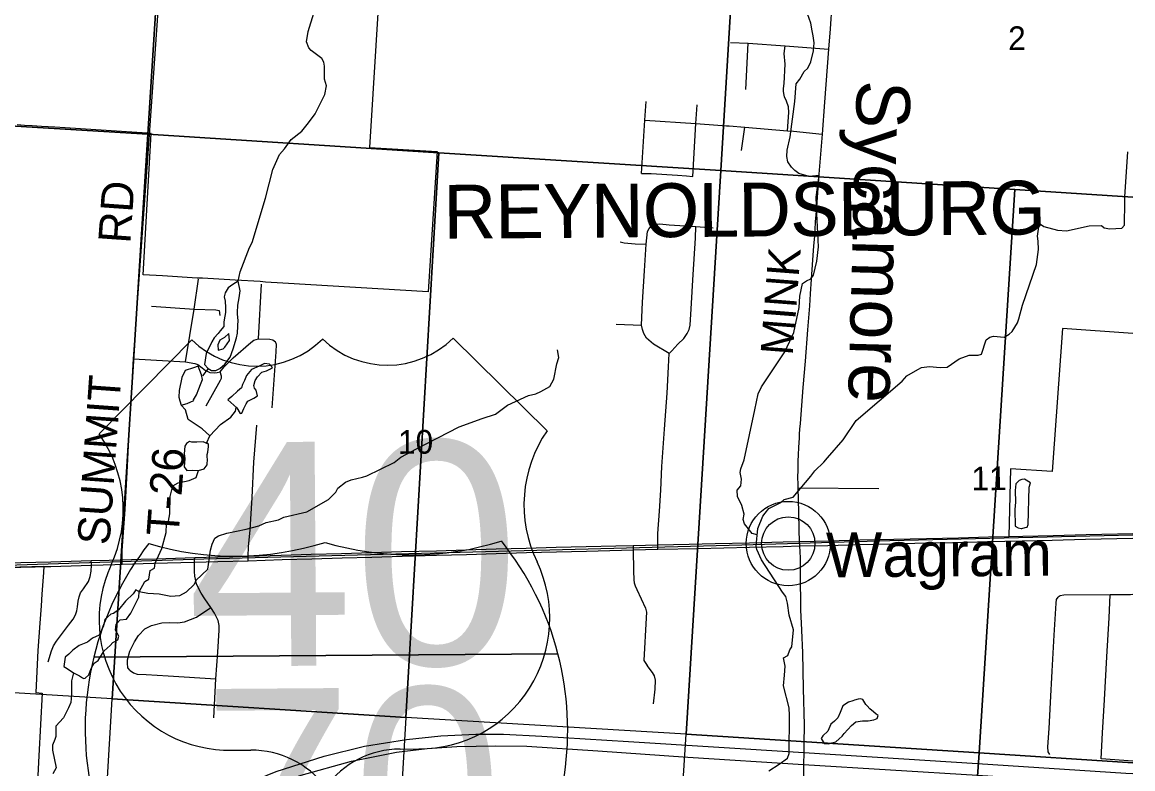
# Model space of a CAD drawing. Extents: x 114604 to 551442, y 316898 to 567001.
# Drawn here: x 274490 to 284848, y 383083 to 390045 of the extents above; entities that cross this region are included whole.
import ezdxf

# ---------------------------------------------------------------- set-up
doc = ezdxf.new("R2010")
doc.units = 0
for name, color, linetype in [('_CIVIL_CONSTRUCTION', 7, 'Continuous'), ('GE_P_Alignment', 7, 'Continuous'), ('GE_P_Alignment_1000_Bearings', 7, 'Continuous'), ('GE_P_Alignment_1000_Cardinal_Points', 7, 'Continuous'), ('GE_P_Alignment_1000_Stations', 7, 'Continuous'), ('GE_P_Alignment_100_Stations', 7, 'Continuous'), ('GE_P_Alignment_500_Bearings', 7, 'Continuous'), ('GE_P_Alignment_500_Cardinal_Points', 7, 'Continuous'), ('GE_P_Alignment_500_Stations', 7, 'Continuous'), ('GE_X_Alignment', 7, 'Continuous'), ('MT_X_Edge_Line', 7, 'Continuous'), ('PM_P_Cells', 7, 'Continuous'), ('PM_P_CL_Double_Solid', 7, 'Continuous'), ('PM_P_Crosswalk', 7, 'Continuous'), ('PM_P_Stop_Line', 7, 'Continuous'), ('PM_X_Dotted_Line', 7, 'Continuous'), ('PV_X_Curb', 7, 'Continuous'), ('RD_X_RR_1', 7, 'Continuous'), ('SH_Named_Boundary', 7, 'Continuous'), ('SN_P_Signs', 7, 'Continuous')]:
    doc.layers.add(name, color=color, linetype=linetype)

msp = doc.modelspace()

# ---------------------------------------------------------------- linework, layer by layer
at = {"layer": 'GE_P_Alignment'}
for p, q in [((275158, 384125), (279487, 384156)), ((279487, 384156), (275158, 384125)), ((279487, 384156), (275158, 384125))]:
    msp.add_line(p, q, dxfattribs=at)
for centre, start, end in [((278117, 387891), 253.4246, 287.4065), ((276765, 383447), 14.6089, 38.7466), ((277890, 383455), 142.0845, 166.2221), ((276473, 387879), 253.4246, 287.4064), ((277890, 383455), 166.2221, 258.8785), ((276765, 383447), 281.9525, 14.6089)]:
    msp.add_arc(centre, 2813, start, end, dxfattribs=at)
at = {"layer": 'GE_P_Alignment_1000_Bearings'}
msp.add_lwpolyline([(267424, 384761), (268526, 384796), (276184, 385041), (281201, 385171), (282582, 385212), (284848, 385265)], dxfattribs=at)
at = {"layer": 'GE_P_Alignment_1000_Cardinal_Points'}
for p, q in [((281238, 389418), (281262, 389849)), ((281198, 388849), (281230, 389068)), ((276693, 387093), (276723, 387604)), ((280029, 387230), (280266, 387221)), ((281723, 385704), (282478, 385697)), ((284848, 383156), (284553, 383175))]:
    msp.add_line(p, q, dxfattribs=at)
for points in [[(275677, 388995), (275784, 390510), (275864, 391867)], [(281097, 389857), (281262, 389849), (281607, 389824), (282009, 389794)], [(281629, 389032), (281641, 389204), (281636, 389256), (281617, 389309), (281601, 389349), (281595, 389366), (281593, 389381), (281591, 389401), (281591, 389428), (281595, 389475), (281606, 389654), (281598, 389752), (281607, 389824)], [(280265, 388635), (280296, 389131), (280308, 389305)], [(280744, 388608), (280774, 389102), (280784, 389275)], [(280296, 389131), (280774, 389102), (280978, 389085), (281060, 389080)], [(281060, 389080), (281083, 389078), (281230, 389068), (281629, 389032), (281684, 389029), (281950, 389000)], [(275424, 384991), (275424, 385033), (275424, 385118), (275450, 385500), (275472, 385910), (275492, 386283), (275515, 386685), (275529, 386907), (275677, 388995)], [(280265, 388635), (280357, 388633), (280602, 388618), (280685, 388613), (280744, 388608)], [(280523, 386955), (280377, 387044), (280312, 387099), (280287, 387144), (280275, 387181), (280266, 387221), (280274, 387435), (280293, 387726), (280308, 387976), (280321, 388093), (280336, 388122), (280359, 388146), (280386, 388159), (280436, 388164), (280523, 388156)], [(280418, 385130), (280417, 385172), (280418, 385277), (280433, 385487), (280445, 385683), (280457, 385901), (280481, 386250), (280504, 386587), (280519, 386833), (280523, 386955), (280549, 386981), (280606, 387044), (280661, 387095), (280693, 387141), (280709, 387181), (280719, 387221), (280729, 387373), (280749, 387694), (280769, 388030), (280773, 388140)], [(280523, 388156), (280773, 388140), (280933, 388129)], [(280067, 387998), (280104, 387988), (280207, 387978), (280308, 387976)], [(276012, 386877), (276094, 387370), (276135, 387649)], [(275697, 387397), (276094, 387370), (276295, 387363), (276327, 387356), (276332, 387310)], [(284848, 387143), (284191, 387188), (284097, 385857), (283707, 385882), (283693, 385249)], [(275529, 386907), (276012, 386877), (276101, 386863), (276127, 386852), (276170, 386823), (276201, 386798), (276221, 386787), (276241, 386778), (276281, 386776), (276308, 386779), (276336, 386786), (276375, 386832), (276457, 386916), (276624, 387059), (276652, 387081), (276693, 387093), (276801, 387089), (276829, 387083), (276854, 387065)], [(276823, 386449), (276859, 386971), (276863, 387040), (276854, 387065)], [(276205, 386467), (276339, 386707), (276349, 386725), (276349, 386745), (276336, 386786)], [(276599, 385024), (276598, 385067), (276602, 385152), (276617, 385313), (276634, 385614), (276652, 385943), (276678, 386289)], [(280187, 385167), (280188, 385126), (280191, 384930), (280193, 384845), (280198, 384816), (280208, 384789), (280223, 384754), (280304, 384581), (280312, 384545), (280311, 384491), (280287, 384092), (280318, 384046)], [(274733, 384082), (274762, 384184), (274781, 384231), (274810, 384275), (274923, 384423), (274964, 384479), (274986, 384519), (275000, 384556), (275007, 384595), (275013, 384646), (275021, 384687), (275035, 384723), (275061, 384762), (275107, 384829), (275123, 384875), (275132, 384926), (275135, 384982), (275134, 385025)], [(276276, 383558), (276295, 383922), (276314, 384170), (276328, 384375), (276328, 384420), (276317, 384467), (276283, 384534), (276250, 384586), (276194, 384669), (276158, 384722), (276131, 384773), (276116, 384809), (276101, 384879), (276096, 384924), (276097, 385011), (276099, 385053)], [(284075, 383218), (284060, 383241), (284057, 383288), (284068, 383458), (284081, 383702), (284096, 383993), (284114, 384330), (284132, 384627), (284137, 384661), (284152, 384685)], [(284848, 384710), (284826, 384704), (284775, 384704), (284636, 384705), (284204, 384702), (284172, 384696), (284152, 384685)], [(284553, 383175), (284566, 383418), (284585, 383725), (284605, 384127), (284627, 384491), (284636, 384705)], [(275496, 384001), (275475, 384025), (275471, 384067), (275473, 384099), (275494, 384179), (275536, 384266), (275576, 384326), (275635, 384387), (275696, 384420), (275793, 384444), (275863, 384447), (275943, 384445), (276004, 384454), (276117, 384497), (276250, 384586)], [(275496, 384001), (275529, 383978), (275561, 383966), (275646, 383963), (275850, 383951), (276295, 383922)], [(280379, 383690), (280394, 383827), (280396, 383909), (280387, 383949), (280368, 383980), (280318, 384046)]]:
    msp.add_lwpolyline(points, dxfattribs=at)
at = {"layer": 'GE_P_Alignment_1000_Stations'}
msp.add_line((274610, 384967), (274674, 384969), dxfattribs=at)
for points in [[(274674, 384969), (274758, 384971), (275039, 384979), (275135, 384982), (275354, 384988), (275424, 384991), (275717, 385000), (276097, 385011), (276314, 385016), (276599, 385024), (276915, 385034), (277192, 385042), (277474, 385050), (277751, 385058), (278034, 385067), (278354, 385074), (278634, 385083), (278912, 385092), (279192, 385100), (279472, 385108), (279752, 385114), (280188, 385126), (280418, 385130), (280794, 385139), (281273, 385150), (281588, 385157), (281740, 385161), (282005, 385167), (282294, 385174), (282612, 385182), (282915, 385189), (283215, 385195), (283493, 385202), (283817, 385210), (284096, 385216), (284406, 385224), (284698, 385231), (284848, 385235)], [(275134, 385025), (275302, 385030), (275424, 385033), (275598, 385038), (275740, 385042), (276099, 385053), (276314, 385059), (276598, 385067), (276906, 385076), (277186, 385084), (277467, 385092), (277749, 385100), (278029, 385109), (278354, 385117), (278629, 385125), (278909, 385134), (279190, 385142), (279471, 385149), (279749, 385157), (280026, 385163), (280187, 385167), (280417, 385172), (280712, 385179), (280954, 385184), (281272, 385192), (281586, 385200), (281736, 385204), (282013, 385210), (282302, 385217), (282620, 385224), (282925, 385231), (283223, 385238), (283501, 385245), (283693, 385249), (283822, 385252), (284104, 385259), (284414, 385267), (284705, 385273), (284848, 385277)], [(270154, 384889), (270305, 384893), (270452, 384897), (270758, 384906), (271039, 384914), (271313, 384922), (271595, 384930), (271877, 384937), (272157, 384945), (272442, 384951), (272716, 384959), (273024, 384967), (273356, 384976), (273636, 384983), (273903, 384990), (274191, 384998), (274478, 385007), (274758, 385014), (275039, 385022), (275134, 385025)], [(271145, 384874), (271314, 384879), (271596, 384887), (271878, 384894), (272158, 384902), (272439, 384910), (272717, 384917), (273035, 384925), (273356, 384933), (273637, 384941), (273920, 384950), (274197, 384957), (274478, 384964), (274610, 384967)]]:
    msp.add_lwpolyline(points, dxfattribs=at)
at = {"layer": 'GE_P_Alignment_100_Stations'}
for points in [[(277819, 390332), (277729, 388878), (278360, 388840), (278277, 387531), (276920, 387613), (276759, 387621), (276709, 387626), (276476, 387640), (276173, 387658), (276123, 387660), (275798, 387681), (275619, 387691), (275694, 389008), (275657, 389010), (274892, 389059), (274795, 389065), (274671, 389073), (274584, 389079), (274511, 389083), (274442, 389088)], [(273116, 384930), (274692, 384973), (274688, 384913), (274673, 384712), (274666, 384602), (274654, 384441), (274636, 384188), (274616, 383794), (274676, 383789), (274646, 383205), (274617, 382653), (274578, 381903), (274466, 381722)]]:
    msp.add_lwpolyline(points, dxfattribs=at)
at = {"layer": 'GE_P_Alignment_500_Bearings'}
for points in [[(282042, 390213), (282027, 389984), (282009, 389794), (281972, 389300), (281950, 389000), (281921, 388628), (281905, 388415), (281898, 388321), (281892, 388249), (281887, 388183), (281881, 388110), (281878, 388050), (281870, 387959), (281858, 387784), (281848, 387648), (281840, 387512), (281833, 387402), (281815, 387176), (281792, 386883), (281772, 386639), (281745, 386304), (281740, 386251), (281737, 386204), (281735, 386167), (281730, 386081), (281726, 386007), (281724, 385956), (281723, 385877), (281722, 385795), (281723, 385743), (281723, 385704), (281729, 385475), (281732, 385311), (281736, 385204), (281740, 385161)], [(281740, 385161), (281746, 385052), (281746, 384905), (281750, 384566), (281759, 384376), (281767, 384164), (281775, 383831), (281782, 383491), (281780, 383320), (281779, 383235), (281778, 383124), (281778, 382799)]]:
    msp.add_lwpolyline(points, dxfattribs=at)
at = {"layer": 'GE_P_Alignment_500_Cardinal_Points'}
for p, q in [((276072, 387082), (275208, 386206)), ((279385, 386236), (278508, 387100)), ((276448, 383256), (276622, 383257)), ((278014, 383267), (278188, 383269))]:
    msp.add_line(p, q, dxfattribs=at)
for centre, radius, start, end in [((276677, 387708), 870, 225.9885, 314.8426), ((277895, 387717), 870, 225.9886, 314.8426), ((280388, 385544), 1218, 145.4146, 205.8684), ((274215, 385500), 1218, 334.9627, 35.4165), ((278193, 384487), 1218, 269.7773, 25.5836), ((276425, 384474), 1218, 155.2474, 271.0538), ((276628, 382387), 870, 37.2854, 90.4155), ((278020, 382397), 870, 90.4155, 143.5456)]:
    msp.add_arc(centre, radius, start, end, dxfattribs=at)
at = {"layer": 'GE_P_Alignment_500_Stations'}
for points in [[(274469, 381506), (275022, 381974), (275255, 382162), (275481, 382331), (275656, 382451), (275829, 382563), (276171, 382754), (276506, 382915), (276858, 383057), (277307, 383201), (277684, 383293), (278075, 383358), (278394, 383390), (278722, 383407), (278979, 383407), (279335, 383389), (280146, 383339), (281779, 383235), (283400, 383133), (284782, 383044), (284848, 383039)], [(274221, 381155), (274623, 381494), (275176, 381962), (275408, 382150), (275617, 382299), (275920, 382495), (276347, 382725), (276670, 382872), (277091, 383025), (277562, 383155), (277980, 383237), (278268, 383272), (278543, 383292), (278904, 383299), (279197, 383293), (279859, 383250), (280698, 383191), (281778, 383124), (283399, 383023), (284781, 382933), (284848, 382929)]]:
    msp.add_lwpolyline(points, dxfattribs=at)
at = {"layer": 'GE_X_Alignment'}
for radius in [393, 249]:
    msp.add_circle((281635, 385184), radius, dxfattribs=at)
at = {"layer": 'MT_X_Edge_Line'}
for points in [[(276503, 387630), (276455, 387600), (276412, 387569), (276384, 387523), (276374, 387483), (276382, 387443), (276387, 387385), (276385, 387339), (276373, 387270), (276371, 387248), (276372, 387212), (276372, 387208), (276338, 387168), (276318, 387142), (276282, 387102), (276260, 387065), (276207, 386955), (276191, 386853), (276226, 386815)], [(276226, 386815), (276256, 386799), (276296, 386799), (276334, 386817), (276379, 386858), (276429, 386922), (276457, 386998), (276490, 387103), (276498, 387147), (276503, 387273), (276501, 387279), (276499, 387339), (276502, 387407), (276514, 387476), (276524, 387540), (276503, 387630)], [(276418, 387144), (276376, 387106), (276332, 387080), (276316, 387038), (276317, 386988)], [(276365, 386998), (276379, 387014), (276379, 387016), (276424, 387076), (276418, 387144)], [(276317, 386988), (276365, 386998)], [(276685, 386561), (276671, 386615), (276658, 386633), (276650, 386657), (276664, 386705), (276684, 386739), (276724, 386781), (276770, 386795), (276805, 386814), (276825, 386826), (276797, 386858), (276751, 386862), (276701, 386837), (276630, 386807), (276582, 386752), (276564, 386704), (276546, 386668), (276536, 386636), (276499, 386604), (276445, 386555), (276407, 386523), (276493, 386449)], [(276131, 386838), (276089, 386822), (276011, 386799), (275980, 386733), (275953, 386611), (275951, 386550), (275959, 386516), (275973, 386474), (276029, 386491)], [(276029, 386491), (276091, 386519), (276087, 386523), (276115, 386571), (276136, 386626), (276154, 386668), (276172, 386712), (276161, 386756), (276131, 386838)], [(276493, 386449), (276522, 386395), (276538, 386399), (276558, 386442), (276579, 386486), (276593, 386510), (276651, 386540), (276685, 386561)], [(276216, 385995), (276216, 386015), (276222, 386037), (276227, 386089), (276227, 386109), (276177, 386133), (276119, 386129), (276071, 386130), (276049, 386136), (276021, 386118), (276006, 386092), (276000, 386020), (276008, 385976), (276001, 385899), (276025, 385864), (276083, 385868), (276135, 385864)], [(276135, 385864), (276187, 385881), (276214, 385917), (276216, 385927), (276218, 385965), (276216, 385995)], [(283882, 385709), (283894, 385749), (283839, 385785), (283813, 385782), (283789, 385772), (283758, 385740), (283752, 385678), (283753, 385570), (283749, 385500), (283752, 385347)], [(283752, 385347), (283780, 385331), (283806, 385325), (283814, 385325), (283844, 385334), (283864, 385338), (283872, 385360), (283882, 385709)], [(275582, 384735), (275572, 384741), (275550, 384753), (275524, 384714), (275453, 384648), (275387, 384567), (275342, 384533), (275316, 384525), (275262, 384474), (275248, 384418), (275207, 384328), (275145, 384303), (275098, 384263), (275022, 384234), (274962, 384190), (274924, 384152), (274891, 384123), (274879, 384037), (274909, 384019), (274969, 383978)], [(274969, 383978), (275024, 383950), (275052, 383932), (275064, 383926), (275078, 383928), (275113, 383960), (275133, 384019), (275161, 384067), (275198, 384093), (275256, 384184), (275312, 384232), (275337, 384262), (275381, 384287), (275391, 384319), (275361, 384375), (275366, 384433), (275404, 384473), (275462, 384479), (275502, 384534), (275579, 384683), (275582, 384735)], [(282473, 383581), (282453, 383593), (282431, 383613), (282397, 383641), (282371, 383669), (282357, 383683), (282330, 383728), (282304, 383736), (282288, 383734), (282254, 383722), (282237, 383718), (282195, 383704), (282145, 383669), (282119, 383607), (282097, 383559), (282066, 383529), (282032, 383500), (282004, 383434), (281958, 383390), (281942, 383366)], [(281942, 383366), (281969, 383320), (282009, 383316), (282041, 383324), (282077, 383334), (282108, 383363), (282136, 383389), (282156, 383413), (282224, 383487), (282266, 383522), (282327, 383532), (282381, 383530), (282433, 383541), (282465, 383551), (282473, 383581)]]:
    msp.add_lwpolyline(points, dxfattribs=at)
at = {"layer": 'PM_P_Cells'}
for points in [[(276503, 387630), (276523, 387716), (276610, 387943), (276635, 387991), (276759, 388405), (276828, 388672), (276889, 388812), (276937, 388865), (276998, 388951), (277098, 389028), (277161, 389108), (277223, 389191), (277312, 389370), (277328, 389452), (277309, 389514), (277311, 389634), (277304, 389674), (277284, 389706), (277184, 389780), (277162, 389806), (277143, 389862), (277157, 389960), (277210, 390131)], [(281345, 385264), (281299, 385279), (281226, 385367), (281214, 385407), (281224, 385457), (281203, 385539), (281161, 385623), (281158, 385683), (281192, 385723), (281200, 385785), (281186, 385845), (281191, 385882), (281223, 385964), (281323, 386431), (281354, 386580), (281385, 386646), (281604, 386972), (281671, 387119), (281687, 387153), (281737, 387384), (281743, 387490), (281768, 387610), (281806, 387634), (281846, 387651), (281870, 387687), (281901, 387817), (281916, 387952), (281901, 388260), (281896, 388413), (281923, 388617), (281829, 388605), (281733, 388634), (281697, 388664), (281665, 388692), (281630, 388744), (281620, 388794), (281624, 388852), (281653, 388975), (281697, 389305), (281707, 389470), (281744, 389514), (281784, 389585), (281816, 389617), (281845, 389677), (281871, 389779), (281875, 389852), (281868, 389918), (281858, 389964), (281846, 390036), (281799, 390166)], [(283694, 387135), (283722, 387161), (283772, 387241), (283786, 387280), (283819, 387408), (283951, 387786), (283970, 387926), (283964, 388002), (283960, 388050), (283971, 388136), (283987, 388162), (284017, 388141), (284145, 388105), (284229, 388100), (284441, 388145), (284555, 388151), (284581, 388127), (284635, 388118), (284747, 388124), (284771, 388152), (284774, 388371), (284775, 388417), (284801, 388838)], [(281454, 383065), (281550, 383125), (281627, 383182), (281643, 383226), (281647, 383579), (281643, 383651), (281590, 383857), (281599, 383957), (281607, 384040), (281591, 384118), (281632, 384140), (281650, 384194), (281668, 384220), (281685, 384379), (281642, 384517), (281628, 384629), (281612, 384689), (281581, 384731), (281384, 385031), (281343, 385129), (281335, 385161), (281350, 385323), (281398, 385440), (281418, 385468), (281455, 385512), (281565, 385567), (281595, 385593), (281681, 385617), (281846, 385811), (281881, 385863), (281965, 385944), (282001, 385982), (282148, 386151), (282269, 386330), (282697, 386699), (282741, 386749), (282842, 386808), (282876, 386824), (282952, 386836), (283050, 386825), (283116, 386829), (283230, 386906), (283321, 386941), (283347, 386941), (283407, 386939), (283437, 386951), (283479, 387082), (283515, 387108), (283548, 387118), (283649, 387109), (283694, 387135)], [(276221, 384945), (276246, 385123), (276262, 385179), (276288, 385234), (276322, 385256), (276398, 385282), (276579, 385317), (276697, 385348), (276765, 385380), (276879, 385405), (276929, 385429), (277146, 385478), (277346, 385594), (277415, 385662), (277435, 385700), (277505, 385757), (277559, 385779), (277665, 385802), (277705, 385814), (277958, 385940), (278020, 385988), (278169, 386067), (278564, 386271), (278780, 386349), (278903, 386391), (279015, 386474), (279212, 386563), (279282, 386580), (279326, 386602), (279412, 386648), (279447, 386717), (279477, 386861), (279496, 386919), (279482, 386991)], [(276226, 386815), (276172, 386748)], [(276239, 386187), (276170, 386255), (276038, 386341), (276014, 386431), (275973, 386474)], [(276227, 386109), (276211, 386125), (276239, 386187), (276340, 386294), (276436, 386363), (276480, 386419), (276487, 386451)], [(275582, 384735), (275634, 384829), (275671, 384851), (275685, 384934), (275725, 384954), (275730, 385000), (275792, 385137), (275833, 385287), (275836, 385367), (275856, 385394), (275866, 385460), (275869, 385622), (275896, 385723), (275944, 385751), (276048, 385772), (276113, 385800), (276135, 385864)], [(276221, 384945), (276111, 384838), (276093, 384802), (276020, 384729), (275958, 384697), (275876, 384690), (275768, 384712), (275662, 384717), (275582, 384735)], [(274969, 383978), (274950, 383903), (274951, 383777), (274943, 383703), (274923, 383651), (274874, 383560), (274803, 383480), (274805, 383383), (274795, 383357), (274774, 383303), (274772, 383257), (274807, 383093), (274777, 383036)]]:
    msp.add_lwpolyline(points, dxfattribs=at)
at = {"layer": 'PM_X_Dotted_Line'}
msp.add_line((281635, 385184), (281635, 385184), dxfattribs=at)
at = {"layer": 'SN_P_Signs'}
for points in [[(270557, 392127), (272331, 392036), (275142, 391884), (275843, 391846), (275662, 389002), (273037, 389161), (273021, 389162), (270397, 389318)], [(275843, 391846), (277906, 391756), (280639, 391614), (281183, 391586), (281006, 388664), (278375, 388826), (275662, 389002)], [(273037, 389161), (275662, 389002), (275330, 383736), (272726, 383895)], [(275662, 389002), (278375, 388826), (278069, 383563), (275330, 383736)], [(278375, 388826), (281006, 388664), (280682, 383406), (278069, 383563)], [(281006, 388664), (283748, 388486), (283415, 383231), (280682, 383406)], [(275330, 383736), (278069, 383563), (277756, 378291), (275018, 378469)], [(280682, 383406), (283415, 383231), (283040, 377946), (280345, 378122)]]:
    msp.add_lwpolyline(points, close=True, dxfattribs=at)
for points in [[(284848, 388414), (283748, 388486), (281006, 388664), (281183, 391586), (283434, 391466), (284848, 391383)], [(284848, 383139), (283415, 383231), (283748, 388486), (284848, 388414)], [(284848, 377827), (283040, 377946), (283415, 383231), (284848, 383139)]]:
    msp.add_lwpolyline(points, dxfattribs=at)

# ---------------------------------------------------------------- texts
at = {"layer": '_CIVIL_CONSTRUCTION'}
msp.add_text('Wagram', height=417, rotation=0.4157, dxfattribs=at).set_placement((281988, 384869))
at = {"layer": 'GE_P_Alignment'}
msp.add_text('70', height=1875.1, rotation=0.4155, dxfattribs=at).set_placement((276186, 381952))
at = {"layer": 'GE_P_Alignment_500_Cardinal_Points'}
msp.add_text('40', height=2088.4, rotation=0.4155, dxfattribs=at).set_placement((276031, 384036))
at = {"layer": 'PM_P_CL_Double_Solid'}
msp.add_text('MINK', height=300, rotation=85.59, dxfattribs=at).set_placement((281675, 386932))
at = {"layer": 'PM_P_Crosswalk'}
for s, rotation, p in [('RD', 85.9797, (275498, 387977)), ('SUMMIT', 85.9381, (275303, 385164)), ('T-26', 85.799, (275948, 385245))]:
    msp.add_text(s, height=300, rotation=rotation, dxfattribs=at).set_placement(p)
at = {"layer": 'PM_P_Stop_Line'}
msp.add_text('Sycamore', height=500, rotation=268.416, dxfattribs=at).set_placement((282276, 389508))
at = {"layer": 'PV_X_Curb'}
for s, rotation, p in [('2', 0.4158, (283686, 389785)), ('10', 0.4156, (277995, 386020)), ('11', 0.4157, (283344, 385680))]:
    msp.add_text(s, height=221, rotation=rotation, dxfattribs=at).set_placement(p)
at = {"layer": 'RD_X_RR_1'}
for s, p in [('0', (277304, 385074)), ('/', (277304, 385074)), ('40', (277099, 384866))]:
    msp.add_text(s, height=1, rotation=0.4155, dxfattribs=at).set_placement(p)
at = {"layer": 'SH_Named_Boundary'}
for p in [(278422, 388026), (278428, 388028)]:
    msp.add_text('REYNOLDSBURG', height=500.03, rotation=0.4156, dxfattribs=at).set_placement(p)

doc.saveas('drawing.dxf')
